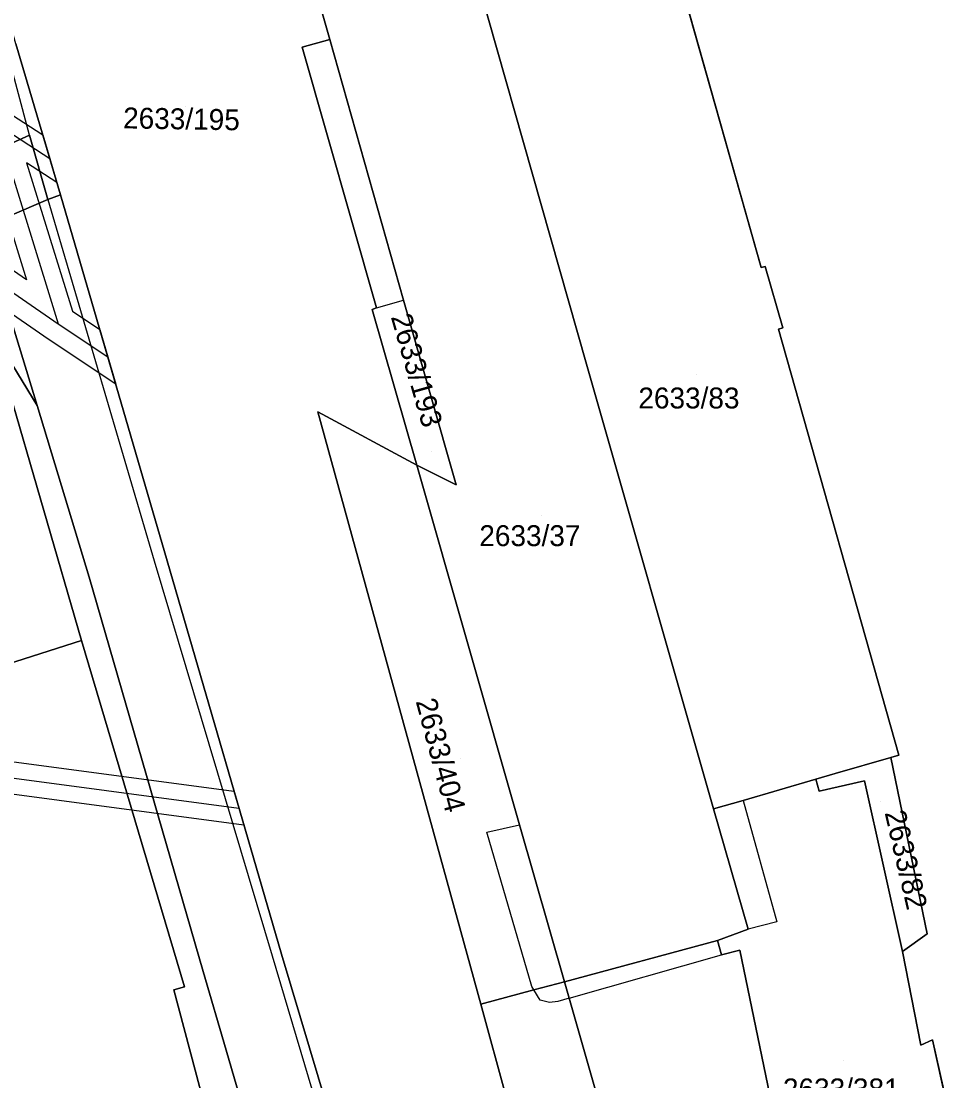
# Model space of a CAD drawing. Extents: x -263423 to -261326, y -1240067 to -1237864.
# Drawn here: x -262181.9 to -262092.8, y -1239094.9 to -1238993.6 of the extents above; entities that cross this region are included whole.
import ezdxf

# ---------------------------------------------------------------- set-up
doc = ezdxf.new("R2010")
doc.units = 0
for name, color, linetype in [('body_kn', 7, 'Continuous'), ('kladpar_druhypozemkov', 7, 'Continuous'), ('kladpar_hranice', 7, 'Continuous'), ('kladpar_parcelnecisla', 7, 'Continuous'), ('kladpar_plochy', 7, 'Continuous'), ('tarchy_linie', 7, 'Continuous'), ('zappar_hrandruhpozemk', 7, 'Continuous')]:
    doc.layers.add(name, color=color, linetype=linetype)

msp = doc.modelspace()

# ---------------------------------------------------------------- linework, layer by layer
at = {"layer": 'body_kn'}
for p, q in [((-262155.05, -1238996.13), (-262155.05, -1238996.13)), ((-262152.43, -1238995.39), (-262152.43, -1238995.39)), ((-262181.13, -1239004.54), (-262181.13, -1239004.54)), ((-262181.13, -1239004.54), (-262181.13, -1239004.54)), ((-262179.86, -1239004.49), (-262179.86, -1239004.49)), ((-262181.41, -1239007.18), (-262181.41, -1239007.18)), ((-262179.18, -1239006.78), (-262179.18, -1239006.78)), ((-262178.51, -1239009.07), (-262178.51, -1239009.07)), ((-262178.15, -1239010.25), (-262178.15, -1239010.25)), ((-262179.38, -1239010.69), (-262179.38, -1239010.69)), ((-262179.38, -1239010.69), (-262179.38, -1239010.69)), ((-262111.2, -1239017.18), (-262111.2, -1239017.18)), ((-262111.2, -1239017.18), (-262111.2, -1239017.18)), ((-262110.82, -1239017.09), (-262110.82, -1239017.09)), ((-262181.4, -1239018.35), (-262181.4, -1239018.35)), ((-262145.38, -1239020.32), (-262145.38, -1239020.32)), ((-262145.38, -1239020.32), (-262145.38, -1239020.32)), ((-262177.01, -1239021.37), (-262177.01, -1239021.37)), ((-262148.37, -1239021.19), (-262148.37, -1239021.19)), ((-262147.97, -1239021.04), (-262147.97, -1239021.04)), ((-262147.97, -1239021.04), (-262147.97, -1239021.04)), ((-262178.37, -1239022.57), (-262178.37, -1239022.57)), ((-262174.41, -1239023.12), (-262174.41, -1239023.12)), ((-262109.53, -1239023.08), (-262109.53, -1239023.08)), ((-262109.11, -1239022.96), (-262109.11, -1239022.96)), ((-262179.35, -1239024.02), (-262179.35, -1239024.02)), ((-262173.64, -1239025.74), (-262173.64, -1239025.74)), ((-262127.9, -1239026.41), (-262127.9, -1239026.41)), ((-262127.9, -1239026.41), (-262127.9, -1239026.41)), ((-262172.88, -1239028.35), (-262172.88, -1239028.35)), ((-262180.4, -1239030.39), (-262180.4, -1239030.39)), ((-262153.56, -1239030.98), (-262153.56, -1239030.98)), ((-262144.11, -1239036.09), (-262144.11, -1239036.09)), ((-262144.11, -1239036.09), (-262144.11, -1239036.09)), ((-262140.33, -1239037.97), (-262140.33, -1239037.97)), ((-262169.21, -1239045.22), (-262169.21, -1239045.22)), ((-262167.97, -1239045.22), (-262167.97, -1239045.22)), ((-262175.43, -1239046.78), (-262175.43, -1239046.78)), ((-262176.14, -1239052.83), (-262176.14, -1239052.83)), ((-262176.14, -1239052.83), (-262176.14, -1239052.83)), ((-262098.81, -1239064.02), (-262098.81, -1239064.02)), ((-262098.04, -1239063.8), (-262098.04, -1239063.8)), ((-262105.97, -1239066.11), (-262105.97, -1239066.11)), ((-262105.97, -1239066.11), (-262105.97, -1239066.11)), ((-262104.13, -1239065.57), (-262104.13, -1239065.57)), ((-262101.31, -1239066.26), (-262101.31, -1239066.26)), ((-262161.58, -1239067.24), (-262161.58, -1239067.24)), ((-262112.92, -1239068.13), (-262112.92, -1239068.13)), ((-262112.92, -1239068.13), (-262112.92, -1239068.13)), ((-262105.66, -1239067.24), (-262105.66, -1239067.24)), ((-262161.11, -1239068.86), (-262161.11, -1239068.86)), ((-262115.75, -1239068.94), (-262115.75, -1239068.94)), ((-262160.64, -1239070.48), (-262160.64, -1239070.48)), ((-262137.41, -1239071.16), (-262137.41, -1239071.16)), ((-262134.28, -1239070.47), (-262134.28, -1239070.47)), ((-262109.71, -1239079.75), (-262109.71, -1239079.75)), ((-262109.71, -1239079.75), (-262109.71, -1239079.75)), ((-262112.45, -1239080.45), (-262112.45, -1239080.45)), ((-262095.33, -1239080.89), (-262095.33, -1239080.89)), ((-262115.35, -1239081.51), (-262115.35, -1239081.51)), ((-262115.35, -1239081.51), (-262115.35, -1239081.51)), ((-262157.93, -1239082.98), (-262157.93, -1239082.98)), ((-262157.05, -1239082.84), (-262157.05, -1239082.84)), ((-262114.97, -1239082.89), (-262114.97, -1239082.89)), ((-262113.23, -1239082.43), (-262113.23, -1239082.43)), ((-262097.69, -1239082.56), (-262097.69, -1239082.56)), ((-262097.69, -1239082.56), (-262097.69, -1239082.56)), ((-262164.52, -1239084.48), (-262164.52, -1239084.48)), ((-262167.32, -1239086.22), (-262167.32, -1239086.22)), ((-262166.31, -1239085.95), (-262166.31, -1239085.95)), ((-262166.31, -1239085.95), (-262166.31, -1239085.95)), ((-262133.12, -1239085.93), (-262133.12, -1239085.93)), ((-262132.92, -1239086.25), (-262132.92, -1239086.25)), ((-262132.92, -1239086.25), (-262132.92, -1239086.25)), ((-262129.99, -1239085.46), (-262129.99, -1239085.46)), ((-262132.32, -1239087.22), (-262132.32, -1239087.22)), ((-262130.64, -1239087.36), (-262130.64, -1239087.36)), ((-262129.54, -1239087.04), (-262129.54, -1239087.04)), ((-262129.54, -1239087.04), (-262129.54, -1239087.04)), ((-262137.99, -1239087.62), (-262137.99, -1239087.62)), ((-262131.41, -1239087.46), (-262131.41, -1239087.46)), ((-262094.83, -1239091), (-262094.83, -1239091)), ((-262162.33, -1239092), (-262162.33, -1239092)), ((-262095.94, -1239091.51), (-262095.94, -1239091.51)), ((-262161.82, -1239093.76), (-262161.82, -1239093.76))]:
    msp.add_line(p, q, dxfattribs=at)
at = {"layer": 'kladpar_druhypozemkov'}
for p, q in [((-262166.24, -1239001.78), (-262166.24, -1239001.78)), ((-262117.34, -1239027.46), (-262117.34, -1239027.46)), ((-262142.72, -1239034.77), (-262142.72, -1239034.77)), ((-262132.22, -1239040.92), (-262132.22, -1239040.92)), ((-262139.92, -1239064.15), (-262139.92, -1239064.15)), ((-262099.8, -1239068.24), (-262099.8, -1239068.24)), ((-262103.34, -1239092.96), (-262103.34, -1239092.96))]:
    msp.add_line(p, q, dxfattribs=at)
at = {"layer": 'kladpar_hranice'}
for points in [[(-262145.6, -1239121.1), (-262157.05, -1239082.84), (-262167.97, -1239045.22), (-262178.15, -1239010.25), (-262182.44, -1238995.79), (-262199.27, -1238935.3), (-262207.51, -1238903.4), (-262181.92, -1238896.44), (-262181.12, -1238896.83), (-262168.96, -1238938.86)], [(-262168.96, -1238938.86), (-262166.7, -1238946.58), (-262166.66, -1238946.75), (-262165.73, -1238950.75), (-262157.3, -1238979.36), (-262158.85, -1238979.82), (-262158.69, -1238980.39), (-262159.51, -1238980.63), (-262157.92, -1238986.52), (-262155.16, -1238985.74), (-262152.43, -1238995.39), (-262155.05, -1238996.13), (-262147.97, -1239021.04), (-262148.37, -1239021.19), (-262144.11, -1239036.09), (-262153.56, -1239030.98), (-262137.99, -1239087.62), (-262135.52, -1239096.59)], [(-262111.2, -1239017.18), (-262110.82, -1239017.09), (-262109.11, -1239022.96), (-262109.53, -1239023.08), (-262098.04, -1239063.8), (-262098.81, -1239064.02), (-262104.13, -1239065.57), (-262105.97, -1239066.11), (-262112.92, -1239068.13), (-262115.75, -1239068.94), (-262127.9, -1239026.41), (-262142.45, -1238975.17), (-262138.63, -1238974.09), (-262124.36, -1238970.56), (-262111.2, -1239017.18)], [(-262092.78, -1239100.1), (-262094.83, -1239091), (-262095.94, -1239091.51), (-262097.69, -1239082.56), (-262095.33, -1239080.89), (-262098.81, -1239064.02), (-262098.04, -1239063.8), (-262109.53, -1239023.08), (-262109.11, -1239022.96), (-262110.82, -1239017.09), (-262111.2, -1239017.18), (-262124.36, -1238970.56)], [(-262157.3, -1238979.36), (-262142.88, -1238975.29), (-262142.45, -1238975.17), (-262127.9, -1239026.41)], [(-262127.9, -1239026.41), (-262115.75, -1239068.94), (-262112.45, -1239080.45), (-262115.35, -1239081.51), (-262129.99, -1239085.46), (-262134.28, -1239070.47), (-262144.11, -1239036.09), (-262140.33, -1239037.97), (-262145.38, -1239020.32), (-262152.43, -1238995.39), (-262155.16, -1238985.74), (-262156.21, -1238982.03)], [(-262182.44, -1238995.79), (-262178.15, -1239010.25), (-262179.38, -1239010.69), (-262181.13, -1239004.54), (-262200.79, -1239013.44)], [(-262145.38, -1239020.32), (-262140.33, -1239037.97), (-262144.11, -1239036.09), (-262148.37, -1239021.19), (-262147.97, -1239021.04), (-262155.05, -1238996.13), (-262152.43, -1238995.39), (-262145.38, -1239020.32)], [(-262200.79, -1239013.44), (-262181.13, -1239004.54), (-262179.38, -1239010.69), (-262198.22, -1239018.77)], [(-262153.18, -1239123.39), (-262161.82, -1239093.76), (-262162.33, -1239092), (-262164.52, -1239084.48), (-262175.43, -1239046.78), (-262180.4, -1239030.39), (-262183.7, -1239019.5), (-262184.47, -1239018.29), (-262185.49, -1239017.47), (-262186.51, -1239016.72), (-262187.59, -1239016.34), (-262188.54, -1239016.22), (-262191.58, -1239016.75), (-262195.5, -1239017.86), (-262198.22, -1239018.77), (-262179.38, -1239010.69), (-262178.15, -1239010.25), (-262167.97, -1239045.22), (-262157.05, -1239082.84), (-262145.6, -1239121.1)], [(-262249.95, -1239043.22), (-262249.31, -1239041.48), (-262241.06, -1239037.98), (-262226.78, -1239031.67), (-262224.23, -1239030.55), (-262199.56, -1239019.74), (-262197.08, -1239019.44), (-262191.9, -1239019.92), (-262187.79, -1239021.45), (-262183.69, -1239024.93), (-262180.4, -1239030.39), (-262175.43, -1239046.78), (-262164.52, -1239084.48), (-262162.33, -1239092), (-262161.82, -1239093.76), (-262153.18, -1239123.39)], [(-262183.7, -1239019.5), (-262180.4, -1239030.39), (-262183.69, -1239024.93)], [(-262176.14, -1239052.83), (-262211.82, -1239064.26), (-262253.64, -1239056.05), (-262253.14, -1239054.31), (-262249.95, -1239043.22), (-262228.97, -1239033.98), (-262228.27, -1239035.42), (-262224.31, -1239033.68), (-262224.89, -1239032.25), (-262200.72, -1239021.49), (-262196.29, -1239020.89), (-262191.88, -1239021.54), (-262187.88, -1239023.2), (-262184.63, -1239026.19), (-262183.36, -1239027.99), (-262176.14, -1239052.83)], [(-262156.6, -1239126.67), (-262167.32, -1239086.22), (-262166.31, -1239085.95), (-262176.14, -1239052.83), (-262183.36, -1239027.99), (-262184.63, -1239026.19), (-262187.88, -1239023.2), (-262191.88, -1239021.54), (-262196.29, -1239020.89), (-262200.72, -1239021.49), (-262224.89, -1239032.25), (-262224.31, -1239033.68), (-262228.27, -1239035.42), (-262228.97, -1239033.98), (-262249.95, -1239043.22)], [(-262144.11, -1239036.09), (-262134.28, -1239070.47), (-262129.99, -1239085.46), (-262132.92, -1239086.25), (-262137.99, -1239087.62), (-262153.56, -1239030.98), (-262144.11, -1239036.09)], [(-262218.7, -1239095.03), (-262224.69, -1239090.75), (-262230.48, -1239086.21), (-262236.93, -1239081.74), (-262243.7, -1239077.75), (-262250.74, -1239074.27), (-262259.84, -1239070.63), (-262254.37, -1239054.01), (-262253.14, -1239054.31), (-262253.64, -1239056.05), (-262211.82, -1239064.26), (-262176.14, -1239052.83), (-262166.31, -1239085.95)], [(-262105.97, -1239066.11), (-262104.13, -1239065.57), (-262098.81, -1239064.02), (-262095.33, -1239080.89), (-262097.69, -1239082.56), (-262101.31, -1239066.26), (-262105.66, -1239067.24), (-262105.97, -1239066.11)], [(-262104.42, -1239125.12), (-262113.23, -1239082.43), (-262114.97, -1239082.89), (-262115.35, -1239081.51), (-262112.45, -1239080.45), (-262115.75, -1239068.94), (-262112.92, -1239068.13), (-262105.97, -1239066.11), (-262105.66, -1239067.24), (-262101.31, -1239066.26), (-262097.69, -1239082.56)], [(-262115.35, -1239081.51), (-262114.97, -1239082.89), (-262113.23, -1239082.43), (-262104.42, -1239125.12), (-262103.35, -1239130.31), (-262116.41, -1239132.95), (-262129.54, -1239087.04), (-262129.99, -1239085.46), (-262115.35, -1239081.51)], [(-262097.69, -1239082.56), (-262095.94, -1239091.51), (-262094.83, -1239091), (-262092.78, -1239100.1)], [(-262166.31, -1239085.95), (-262167.32, -1239086.22), (-262156.6, -1239126.67)], [(-262135.52, -1239096.59), (-262137.99, -1239087.62), (-262132.92, -1239086.25), (-262129.99, -1239085.46), (-262129.54, -1239087.04), (-262116.41, -1239132.95), (-262125.04, -1239134.7), (-262133.65, -1239103.38), (-262135.52, -1239096.59)]]:
    msp.add_lwpolyline(points, dxfattribs=at)
at = {"layer": 'kladpar_plochy'}
for p, q in [((-262111.2, -1239017.18), (-262124.36, -1238970.56)), ((-262110.82, -1239017.09), (-262111.2, -1239017.18)), ((-262109.11, -1239022.96), (-262110.82, -1239017.09)), ((-262109.53, -1239023.08), (-262109.11, -1239022.96)), ((-262098.04, -1239063.8), (-262109.53, -1239023.08)), ((-262098.81, -1239064.02), (-262098.04, -1239063.8)), ((-262095.33, -1239080.89), (-262098.81, -1239064.02)), ((-262097.69, -1239082.56), (-262095.33, -1239080.89)), ((-262095.94, -1239091.51), (-262097.69, -1239082.56)), ((-262094.83, -1239091), (-262095.94, -1239091.51)), ((-262092.78, -1239100.1), (-262094.83, -1239091))]:
    msp.add_line(p, q, dxfattribs=at)
for points in [[(-262181.12, -1238896.83), (-262168.96, -1238938.86), (-262166.7, -1238946.58), (-262166.66, -1238946.75), (-262165.73, -1238950.75), (-262157.3, -1238979.36), (-262158.85, -1238979.82), (-262158.69, -1238980.39), (-262159.51, -1238980.63), (-262157.92, -1238986.52), (-262155.16, -1238985.74), (-262152.43, -1238995.39), (-262155.05, -1238996.13), (-262147.97, -1239021.04), (-262148.37, -1239021.19), (-262144.11, -1239036.09), (-262153.56, -1239030.98), (-262137.99, -1239087.62), (-262135.52, -1239096.59)], [(-262145.6, -1239121.1), (-262157.05, -1239082.84), (-262167.97, -1239045.22), (-262178.15, -1239010.25), (-262182.44, -1238995.79), (-262199.27, -1238935.3), (-262207.51, -1238903.4)], [(-262182.44, -1238995.79), (-262178.15, -1239010.25), (-262179.38, -1239010.69), (-262181.13, -1239004.54), (-262200.79, -1239013.44)], [(-262200.79, -1239013.44), (-262181.13, -1239004.54), (-262179.38, -1239010.69), (-262198.22, -1239018.77)], [(-262153.18, -1239123.39), (-262161.82, -1239093.76), (-262162.33, -1239092), (-262164.52, -1239084.48), (-262175.43, -1239046.78), (-262180.4, -1239030.39), (-262183.7, -1239019.5), (-262184.47, -1239018.29), (-262185.49, -1239017.47), (-262186.51, -1239016.72), (-262187.59, -1239016.34), (-262188.54, -1239016.22), (-262191.58, -1239016.75), (-262195.5, -1239017.86), (-262198.22, -1239018.77), (-262179.38, -1239010.69), (-262178.15, -1239010.25), (-262167.97, -1239045.22), (-262157.05, -1239082.84), (-262145.6, -1239121.1)], [(-262183.7, -1239019.5), (-262180.4, -1239030.39), (-262183.69, -1239024.93)], [(-262183.69, -1239024.93), (-262180.4, -1239030.39), (-262175.43, -1239046.78), (-262164.52, -1239084.48), (-262162.33, -1239092), (-262161.82, -1239093.76), (-262153.18, -1239123.39)], [(-262156.6, -1239126.67), (-262167.32, -1239086.22), (-262166.31, -1239085.95), (-262176.14, -1239052.83), (-262183.36, -1239027.99)], [(-262218.7, -1239095.03), (-262224.69, -1239090.75), (-262230.48, -1239086.21), (-262236.93, -1239081.74), (-262243.7, -1239077.75), (-262250.74, -1239074.27), (-262259.84, -1239070.63), (-262254.37, -1239054.01), (-262253.14, -1239054.31), (-262253.64, -1239056.05), (-262211.82, -1239064.26), (-262176.14, -1239052.83), (-262166.31, -1239085.95), (-262167.32, -1239086.22), (-262156.6, -1239126.67)], [(-262104.42, -1239125.12), (-262113.23, -1239082.43), (-262114.97, -1239082.89), (-262115.35, -1239081.51), (-262112.45, -1239080.45), (-262115.75, -1239068.94), (-262112.92, -1239068.13), (-262105.97, -1239066.11), (-262105.66, -1239067.24), (-262101.31, -1239066.26), (-262097.69, -1239082.56), (-262095.94, -1239091.51), (-262094.83, -1239091), (-262092.78, -1239100.1)]]:
    msp.add_lwpolyline(points, dxfattribs=at)
for points in [[(-262111.2, -1239017.18), (-262110.82, -1239017.09), (-262109.11, -1239022.96), (-262109.53, -1239023.08), (-262098.04, -1239063.8), (-262098.81, -1239064.02), (-262104.13, -1239065.57), (-262105.97, -1239066.11), (-262112.92, -1239068.13), (-262115.75, -1239068.94), (-262127.9, -1239026.41), (-262142.45, -1238975.17), (-262138.63, -1238974.09), (-262124.36, -1238970.56)], [(-262127.9, -1239026.41), (-262115.75, -1239068.94), (-262112.45, -1239080.45), (-262115.35, -1239081.51), (-262129.99, -1239085.46), (-262134.28, -1239070.47), (-262144.11, -1239036.09), (-262140.33, -1239037.97), (-262145.38, -1239020.32), (-262152.43, -1238995.39), (-262155.16, -1238985.74), (-262156.21, -1238982.03), (-262157.3, -1238979.36), (-262142.88, -1238975.29), (-262142.45, -1238975.17)], [(-262145.38, -1239020.32), (-262140.33, -1239037.97), (-262144.11, -1239036.09), (-262148.37, -1239021.19), (-262147.97, -1239021.04), (-262155.05, -1238996.13), (-262152.43, -1238995.39)], [(-262176.14, -1239052.83), (-262211.82, -1239064.26), (-262253.64, -1239056.05), (-262253.14, -1239054.31), (-262249.95, -1239043.22), (-262228.97, -1239033.98), (-262228.27, -1239035.42), (-262224.31, -1239033.68), (-262224.89, -1239032.25), (-262200.72, -1239021.49), (-262196.29, -1239020.89), (-262191.88, -1239021.54), (-262187.88, -1239023.2), (-262184.63, -1239026.19), (-262183.36, -1239027.99)], [(-262144.11, -1239036.09), (-262134.28, -1239070.47), (-262129.99, -1239085.46), (-262132.92, -1239086.25), (-262137.99, -1239087.62), (-262153.56, -1239030.98)], [(-262105.97, -1239066.11), (-262104.13, -1239065.57), (-262098.81, -1239064.02), (-262095.33, -1239080.89), (-262097.69, -1239082.56), (-262101.31, -1239066.26), (-262105.66, -1239067.24)], [(-262115.35, -1239081.51), (-262114.97, -1239082.89), (-262113.23, -1239082.43), (-262104.42, -1239125.12), (-262103.35, -1239130.31), (-262116.41, -1239132.95), (-262129.54, -1239087.04), (-262129.99, -1239085.46)], [(-262135.52, -1239096.59), (-262137.99, -1239087.62), (-262132.92, -1239086.25), (-262129.99, -1239085.46), (-262129.54, -1239087.04), (-262116.41, -1239132.95), (-262125.04, -1239134.7), (-262133.65, -1239103.38)]]:
    msp.add_lwpolyline(points, close=True, dxfattribs=at)
at = {"layer": 'tarchy_linie'}
msp.add_line((-262186.75, -1238995.49), (-262178.37, -1239022.57), dxfattribs=at)
for points in [[(-262514.66, -1238839.19), (-262514.26, -1238839.67), (-262428.1, -1238895.2), (-262368.23, -1238923.93), (-262333.02, -1238939.32), (-262235.92, -1238982.72), (-262188.06, -1239001.01), (-262179.18, -1239006.78)], [(-262515.43, -1238839.63), (-262478.01, -1238867.12), (-262442.3, -1238889.38), (-262376.11, -1238923.91), (-262354.89, -1238932.37), (-262305.27, -1238956.14), (-262255.58, -1238979.6), (-262206.02, -1239003.48), (-262178.37, -1239022.57), (-262173.64, -1239025.74)], [(-262185.73, -1239004.37), (-262181.4, -1239018.35), (-262205.26, -1239001.9), (-262254.83, -1238978.02), (-262304.51, -1238954.56), (-262329.61, -1238942.54), (-262236.55, -1238984.14), (-262188.77, -1239002.4), (-262185.73, -1239004.37)], [(-262182.84, -1239002.55), (-262179.86, -1239004.49), (-262179.18, -1239006.78), (-262178.51, -1239009.07), (-262181.41, -1239007.18), (-262177.01, -1239021.37), (-262174.41, -1239023.12), (-262173.64, -1239025.74), (-262172.88, -1239028.35), (-262179.35, -1239024.02), (-262206.04, -1239005.57)], [(-262477.71, -1239021.41), (-262345.77, -1239041.23), (-262277.63, -1239051.34), (-262265.69, -1239043.1), (-262256.79, -1239039.01), (-262247.85, -1239034.9), (-262272.7, -1239052.07), (-262248.05, -1239055.72), (-262161.58, -1239067.24), (-262161.11, -1239068.86), (-262160.64, -1239070.48), (-262248.45, -1239058.78), (-262276.41, -1239054.63), (-262286.64, -1239061.69), (-262343.79, -1239051.76), (-262405.64, -1239037.61), (-262469.65, -1239028.3)], [(-262511.94, -1239035.93), (-262511.51, -1239036.28), (-262508.96, -1239036.9), (-262477.5, -1239023), (-262346, -1239042.75), (-262248.25, -1239057.25), (-262161.11, -1239068.86)]]:
    msp.add_lwpolyline(points, dxfattribs=at)
at = {"layer": 'zappar_hrandruhpozemk'}
for p, q in [((-262181.13, -1239004.54), (-262183.34, -1238996.16)), ((-262179.38, -1239010.69), (-262169.21, -1239045.22)), ((-262147.97, -1239021.04), (-262145.38, -1239020.32)), ((-262169.21, -1239045.22), (-262157.93, -1239082.98)), ((-262112.92, -1239068.13), (-262109.71, -1239079.75)), ((-262137.41, -1239071.16), (-262134.28, -1239070.47)), ((-262133.12, -1239085.93), (-262137.41, -1239071.16)), ((-262109.71, -1239079.75), (-262112.45, -1239080.45)), ((-262157.93, -1239082.98), (-262146.47, -1239121.56)), ((-262129.54, -1239087.04), (-262114.97, -1239082.89)), ((-262132.92, -1239086.25), (-262133.12, -1239085.93)), ((-262132.32, -1239087.22), (-262132.92, -1239086.25)), ((-262131.41, -1239087.46), (-262132.32, -1239087.22))]:
    msp.add_line(p, q, dxfattribs=at)
msp.add_lwpolyline([(-262129.54, -1239087.04), (-262130.64, -1239087.36), (-262131.41, -1239087.46)], dxfattribs=at)

# ---------------------------------------------------------------- texts
at = {"layer": 'kladpar_parcelnecisla'}
for s, rotation, p in [('2633/195', 359, (-262172.19, -1239003.88)), ('2633/193', 286, (-262146.6, -1239021.9)), ('2633/404', 285, (-262144.22, -1239058.65)), ('2633/82', 283, (-262099.4, -1239069.3))]:
    msp.add_text(s, height=2, rotation=rotation, dxfattribs=at).set_placement(p)
for s, p in [('2633/83', (-262122.93, -1239030.66)), ('2633/37', (-262138.13, -1239043.82)), ('2633/381', (-262109.11, -1239096.71))]:
    msp.add_text(s, height=2, dxfattribs=at).set_placement(p)

doc.saveas('drawing.dxf')
